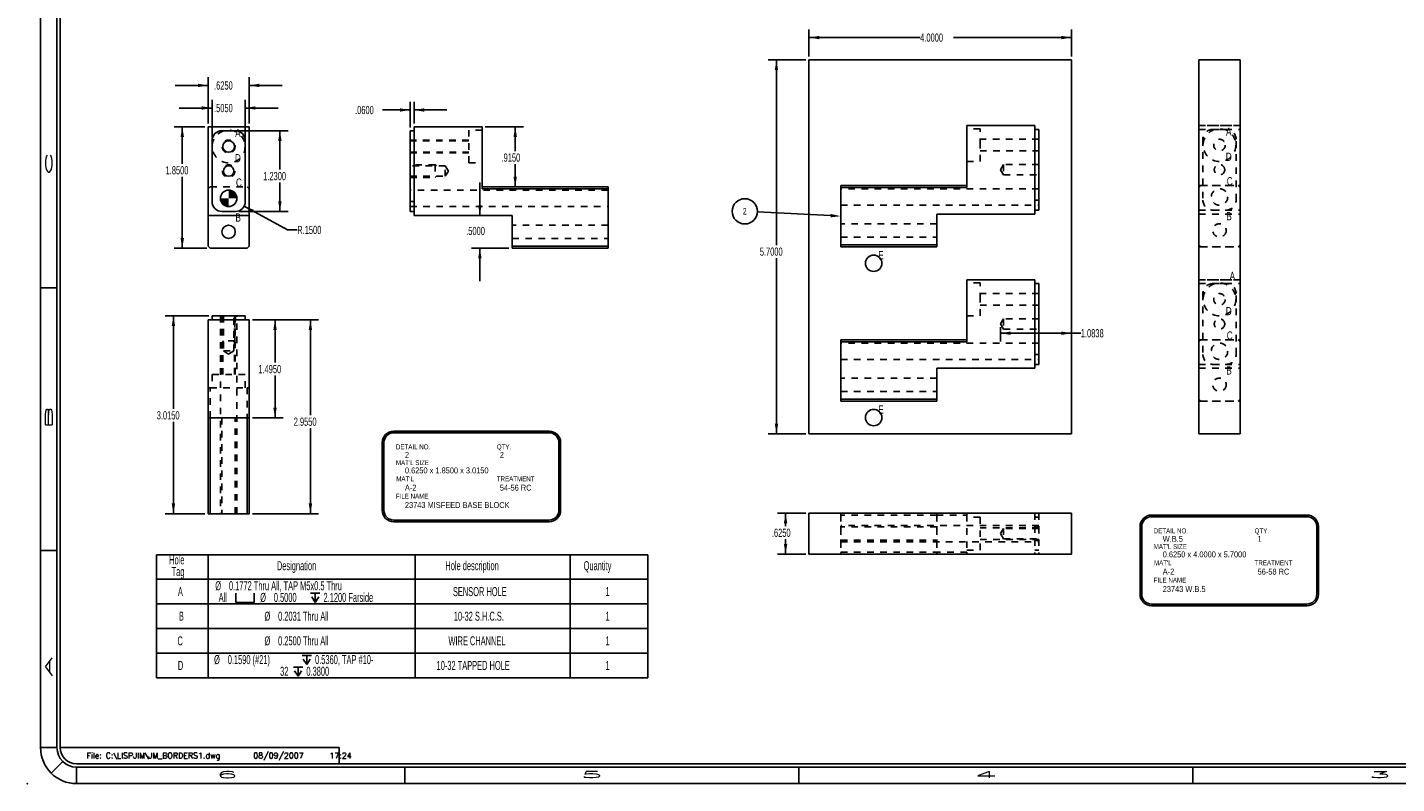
# Model space of a CAD drawing. Header units: inches. Extents: x 1802 to 2468, y -208 to -72.
# Tile 291 of 595: x 2105 to 2126, y -158 to -146. Entities that reach past the tile are written whole.
import ezdxf

# ---------------------------------------------------------------- set-up
doc = ezdxf.new("R2010")
doc.units = ezdxf.units.IN
doc.header["$LTSCALE"] = 0.5
doc.header["$MEASUREMENT"] = 0
doc.linetypes.add('HIDDEN', pattern=[0.225, 0.15, -0.075])
for name, color, linetype in [('SID-M-D', 42, 'Continuous'), ('SID-M-F', 202, 'Continuous'), ('SID-M-H', 4, 'HIDDEN'), ('SID-M-M', 233, 'Continuous'), ('SID-M-S', 105, 'Continuous')]:
    doc.layers.add(name, color=color, linetype=linetype)
doc.styles.add('DM_AUTO_PLOT_UPDATE', font='ROMANS.SHX')
doc.styles.add('R', font='ROMAND.SHX')
doc.styles.add('SLDTEXTSTYLE0', font='TXT', dxfattribs={"width": 0.595745})

# ---------------------------------------------------------------- blocks, each defined once
blk = doc.blocks.new('SW_SYMBOL_HOLE_SPOT')
at = {"layer": 'SID-M-D', "color": 0}
for p, q in [((0, 34.4), (0, 3)), ((0, 3), (63, 3)), ((63, 3), (63, 34.4))]:
    blk.add_line(p, q, dxfattribs=at)
blk = doc.blocks.new('SW_SYMBOL_HOLE_DEPTH')
at = {"layer": 'SID-M-D', "color": 0}
for p, q in [((0, 34.4), (31.5, 34.4)), ((3.9, 21.9), (15.7, 3)), ((15.7, 34.4), (15.7, 3)), ((27.6, 21.9), (15.7, 3))]:
    blk.add_line(p, q, dxfattribs=at)
blk = doc.blocks.new('*U9')
at = {"layer": 'SID-M-D'}
blk.add_point((-34.75, -0.55), dxfattribs=at)
at = {"layer": 'SID-M-S'}
for p, q in [((-34.55, 22), (-34.55, 0)), ((-34.3, 22), (-34.3, 0)), ((-34.25, 22), (-34.25, 0)), ((-34.55, 7), (-34.3, 7)), ((-34.55, 3), (-34.3, 3)), ((-34.3, 0), (-34.55, 0)), ((-34.25, 0), (-30, 0)), ((-30, 0), (-30, -0.25)), ((-34.212, -0.212), (-34.389, -0.389)), ((-34, -0.25), (0, -0.25)), ((-34, -0.3), (0, -0.3)), ((-34, -0.3), (-34, -0.55)), ((-29, -0.3), (-29, -0.55)), ((-23, -0.3), (-23, -0.55)), ((-17, -0.3), (-17, -0.55)), ((-34, -0.55), (0, -0.55))]:
    blk.add_line(p, q, dxfattribs=at)
for radius in [0.55, 0.3, 0.25]:
    blk.add_arc((-34, 0), radius, 180, 270, dxfattribs=at)
at = {"layer": 'SID-M-D', "style": 'R', "width": 4}
for s, p in [('C', (-34.374, 8.715)), ('B', (-34.374, 4.846)), ('A', (-34.374, 1.074))]:
    blk.add_text(s, height=0.1, rotation=90, dxfattribs=at).set_placement(p)
for s, p in [('6', (-31.882, -0.464)), ('5', (-26.327, -0.464)), ('4', (-20.327, -0.464)), ('3', (-14.327, -0.464))]:
    blk.add_text(s, height=0.1, dxfattribs=at).set_placement(p)

msp = doc.modelspace()

# ---------------------------------------------------------------- hatches: boundary and pattern name
at = {"layer": 'SID-M-F'}
h = msp.add_hatch(color=256, dxfattribs=at)
edge = h.paths.add_edge_path(flags=0)
edge.add_arc((2108.26265, -148.73114), 0.125, 0, 90)
edge.add_line((2108.26265, -148.60614), (2108.26265, -148.73114))
edge.add_line((2108.26265, -148.73114), (2108.38765, -148.73114))
h = msp.add_hatch(color=256, dxfattribs=at)
edge = h.paths.add_edge_path(flags=0)
edge.add_arc((2108.26265, -148.73114), 0.125, 180, 270)
edge.add_line((2108.26265, -148.85614), (2108.26265, -148.73114))
edge.add_line((2108.26265, -148.73114), (2108.13765, -148.73114))

# ---------------------------------------------------------------- linework, layer by layer
at = {"layer": 'SID-M-D'}
for p, q in [((2117.10035, -146.57024), (2117.10035, -146.15667)), ((2121.10035, -146.57024), (2121.10035, -146.15667)), ((2117.10035, -146.28167), (2118.79367, -146.28167)), ((2121.10035, -146.28167), (2119.30166, -146.28167)), ((2117.05035, -146.62024), (2116.47997, -146.62024)), ((2116.60497, -146.62024), (2116.60497, -149.44267)), ((2107.95015, -147.59114), (2107.95015, -146.88622)), ((2108.57515, -147.59114), (2108.57515, -146.88622)), ((2107.95015, -147.01122), (2107.45015, -147.01122)), ((2108.57515, -147.01122), (2109.07515, -147.01122)), ((2108.01015, -147.35502), (2107.51015, -147.35502)), ((2108.01015, -147.80114), (2108.01015, -147.23002)), ((2108.51515, -147.80114), (2108.51515, -147.23002)), ((2108.51515, -147.35502), (2109.01515, -147.35502)), ((2111.02609, -147.38528), (2110.60398, -147.38528)), ((2111.02609, -147.65114), (2111.02609, -147.26028)), ((2111.08609, -147.59114), (2111.08609, -147.26028)), ((2111.08609, -147.38528), (2111.58609, -147.38528)), ((2107.90015, -147.64114), (2107.43145, -147.64114)), ((2107.55645, -147.64114), (2107.55645, -148.20388)), ((2108.41515, -147.70114), (2109.1678, -147.70114)), ((2109.0428, -147.70114), (2109.0428, -148.29265)), ((2112.17109, -147.64114), (2112.7515, -147.64114)), ((2112.6265, -147.64114), (2112.6265, -148.01041)), ((2112.6265, -148.55614), (2112.6265, -148.20885)), ((2107.55645, -149.49114), (2107.55645, -148.40232)), ((2109.0428, -148.93114), (2109.0428, -148.49108)), ((2112.08826, -148.99114), (2112.08826, -148.49114)), ((2108.49693, -148.85279), (2109.15767, -149.21204)), ((2108.41515, -148.93114), (2109.1678, -148.93114)), ((2117.42955, -148.99485), (2116.31476, -148.93839)), ((2109.15767, -149.21204), (2109.30767, -149.21204)), ((2107.93015, -149.49114), (2107.43145, -149.49114)), ((2112.53109, -149.49114), (2111.96326, -149.49114)), ((2112.08826, -149.49114), (2112.08826, -149.99114)), ((2116.60497, -152.32024), (2116.60497, -149.6411)), ((2107.96015, -150.52019), (2107.29632, -150.52019)), ((2107.42132, -150.52019), (2107.42132, -151.93687)), ((2108.62515, -150.58019), (2109.09385, -150.58019)), ((2108.62515, -150.58019), (2109.63264, -150.58019)), ((2108.96885, -150.58019), (2108.96885, -151.23234)), ((2109.50764, -150.58019), (2109.50764, -152.03382)), ((2120.01659, -150.69524), (2120.01659, -150.91077)), ((2120.01659, -150.78577), (2121.10035, -150.78577)), ((2121.10035, -150.78577), (2121.24006, -150.78577)), ((2108.96885, -152.07519), (2108.96885, -151.43077)), ((2107.42132, -153.53519), (2107.42132, -152.13531)), ((2108.62515, -152.07519), (2109.09385, -152.07519)), ((2109.50764, -153.53519), (2109.50764, -152.23226)), ((2117.05035, -152.32024), (2116.47997, -152.32024)), ((2107.90015, -153.53519), (2107.29632, -153.53519)), ((2108.62515, -153.53519), (2109.63264, -153.53519)), ((2117.05035, -153.52629), (2116.61873, -153.52629)), ((2116.74373, -153.52629), (2116.74373, -153.72545)), ((2116.74373, -154.15129), (2116.74373, -153.92389)), ((2117.05035, -154.15129), (2116.61873, -154.15129))]:
    msp.add_line(p, q, dxfattribs=at)
at = {"layer": 'SID-M-D', "color": 0}
for p, q in [((2107.16379, -154.15921), (2107.16379, -154.53421)), ((2107.16379, -154.15921), (2107.95119, -154.15921)), ((2107.95119, -154.15921), (2107.95119, -154.53421)), ((2107.95119, -154.15921), (2111.10079, -154.15921)), ((2111.10079, -154.15921), (2111.10079, -154.53421)), ((2111.10079, -154.15921), (2113.463, -154.15921)), ((2113.463, -154.15921), (2113.463, -154.53421)), ((2113.463, -154.15921), (2114.6441, -154.15921)), ((2114.6441, -154.15921), (2114.6441, -154.53421)), ((2107.16379, -154.53421), (2107.95119, -154.53421)), ((2107.16379, -154.53421), (2107.16379, -154.90921)), ((2107.95119, -154.53421), (2111.10079, -154.53421)), ((2107.95119, -154.53421), (2107.95119, -154.90921)), ((2111.10079, -154.53421), (2113.463, -154.53421)), ((2111.10079, -154.53421), (2111.10079, -154.90921)), ((2113.463, -154.53421), (2114.6441, -154.53421)), ((2113.463, -154.53421), (2113.463, -154.90921)), ((2114.6441, -154.53421), (2114.6441, -154.90921)), ((2107.16379, -154.90921), (2107.16379, -155.28421)), ((2107.16379, -154.90921), (2107.95119, -154.90921)), ((2107.95119, -154.90921), (2107.95119, -155.28421)), ((2107.95119, -154.90921), (2111.10079, -154.90921)), ((2111.10079, -154.90921), (2111.10079, -155.28421)), ((2111.10079, -154.90921), (2113.463, -154.90921)), ((2113.463, -154.90921), (2113.463, -155.28421)), ((2113.463, -154.90921), (2114.6441, -154.90921)), ((2114.6441, -154.90921), (2114.6441, -155.28421)), ((2107.16379, -155.28421), (2107.16379, -155.65921)), ((2107.16379, -155.28421), (2107.95119, -155.28421)), ((2107.95119, -155.28421), (2107.95119, -155.65921)), ((2107.95119, -155.28421), (2111.10079, -155.28421)), ((2111.10079, -155.28421), (2111.10079, -155.65921)), ((2111.10079, -155.28421), (2113.463, -155.28421)), ((2113.463, -155.28421), (2113.463, -155.65921)), ((2113.463, -155.28421), (2114.6441, -155.28421)), ((2114.6441, -155.28421), (2114.6441, -155.65921)), ((2107.16379, -155.65921), (2107.16379, -156.03421)), ((2107.16379, -155.65921), (2107.95119, -155.65921)), ((2107.95119, -155.65921), (2107.95119, -156.03421)), ((2107.95119, -155.65921), (2111.10079, -155.65921)), ((2111.10079, -155.65921), (2111.10079, -156.03421)), ((2111.10079, -155.65921), (2113.463, -155.65921)), ((2113.463, -155.65921), (2113.463, -156.03421)), ((2113.463, -155.65921), (2114.6441, -155.65921)), ((2114.6441, -155.65921), (2114.6441, -156.03421)), ((2107.16379, -156.03421), (2107.95119, -156.03421)), ((2107.95119, -156.03421), (2111.10079, -156.03421)), ((2111.10079, -156.03421), (2113.463, -156.03421)), ((2113.463, -156.03421), (2114.6441, -156.03421))]:
    msp.add_line(p, q, dxfattribs=at)
msp.add_circle((2116.12264, -148.92866), 0.19237, dxfattribs=at)
at = {"layer": 'SID-M-D'}
for points in [[(2117.10035, -146.28167), (2117.25635, -146.30767), (2117.25635, -146.25567)], [(2121.10035, -146.28167), (2120.94435, -146.25567), (2120.94435, -146.30767)], [(2116.60497, -146.62024), (2116.57897, -146.77624), (2116.63097, -146.77624)], [(2107.95015, -147.01122), (2107.79415, -146.98522), (2107.79415, -147.03722)], [(2108.57515, -147.01122), (2108.73115, -147.03722), (2108.73115, -146.98522)], [(2108.01015, -147.35502), (2107.85415, -147.32902), (2107.85415, -147.38102)], [(2108.51515, -147.35502), (2108.67115, -147.38102), (2108.67115, -147.32902)], [(2111.02609, -147.38528), (2110.87009, -147.35928), (2110.87009, -147.41128)], [(2111.08609, -147.38528), (2111.24209, -147.41128), (2111.24209, -147.35928)], [(2107.55645, -147.64114), (2107.53045, -147.79714), (2107.58245, -147.79714)], [(2109.0428, -147.70114), (2109.0168, -147.85714), (2109.0688, -147.85714)], [(2112.6265, -147.64114), (2112.6005, -147.79714), (2112.6525, -147.79714)], [(2112.6265, -148.55614), (2112.6525, -148.40014), (2112.6005, -148.40014)], [(2108.49693, -148.85279), (2108.62156, -148.95015), (2108.6464, -148.90447)], [(2109.0428, -148.93114), (2109.0688, -148.77514), (2109.0168, -148.77514)], [(2112.08826, -148.99114), (2112.11426, -148.83514), (2112.06226, -148.83514)], [(2117.43087, -148.96888), (2117.58535, -149.00274), (2117.43087, -148.96888), (2117.42824, -149.02082)], [(2107.55645, -149.49114), (2107.58245, -149.33514), (2107.53045, -149.33514)], [(2112.08826, -149.49114), (2112.06226, -149.64714), (2112.11426, -149.64714)], [(2107.42132, -150.52019), (2107.39532, -150.67619), (2107.44732, -150.67619)], [(2108.96885, -150.58019), (2108.94285, -150.73619), (2108.99485, -150.73619)], [(2109.50764, -150.58019), (2109.48164, -150.73619), (2109.53364, -150.73619)], [(2120.01659, -150.78577), (2120.17259, -150.81177), (2120.17259, -150.75977)], [(2121.10035, -150.78577), (2120.94435, -150.75977), (2120.94435, -150.81177)], [(2108.96885, -152.07519), (2108.99485, -151.91919), (2108.94285, -151.91919)], [(2116.60497, -152.32024), (2116.63097, -152.16424), (2116.57897, -152.16424)], [(2107.42132, -153.53519), (2107.44732, -153.37919), (2107.39532, -153.37919)], [(2109.50764, -153.53519), (2109.53364, -153.37919), (2109.48164, -153.37919)], [(2116.74373, -153.52629), (2116.71773, -153.68229), (2116.76973, -153.68229)], [(2116.74373, -154.15129), (2116.76973, -153.99529), (2116.71773, -153.99529)]]:
    msp.add_solid(points, dxfattribs=at)
at = {"layer": 'SID-M-H'}
for p, q in [((2123.03924, -147.62024), (2123.66424, -147.62024)), ((2123.66424, -147.62024), (2123.03924, -147.62024)), ((2111.92109, -147.69114), (2111.92109, -148.19114)), ((2112.12109, -147.69114), (2111.92109, -147.69114)), ((2119.70535, -147.67024), (2119.50535, -147.67024)), ((2119.70535, -147.92024), (2119.70535, -147.67024)), ((2120.60035, -147.83166), (2119.70535, -147.83166)), ((2120.54035, -147.83024), (2120.60035, -147.83024)), ((2123.03924, -147.68024), (2123.66424, -147.68024)), ((2123.09924, -147.83024), (2123.09924, -148.76024)), ((2123.45424, -147.68024), (2123.24924, -147.68024)), ((2123.60424, -148.76024), (2123.60424, -147.83024)), ((2111.92109, -147.84272), (2111.02609, -147.84272)), ((2111.08609, -147.85114), (2111.02609, -147.85114)), ((2111.92109, -147.85256), (2111.02609, -147.85256)), ((2111.02609, -148.02973), (2111.92109, -148.02973)), ((2111.02609, -148.03957), (2111.92109, -148.03957)), ((2119.70535, -148.17024), (2119.70535, -147.92024)), ((2119.70535, -148.00882), (2120.60035, -148.00882)), ((2111.40609, -148.22114), (2111.02609, -148.22114)), ((2111.56209, -148.23664), (2111.02609, -148.23664)), ((2111.42934, -148.23664), (2111.40609, -148.22114)), ((2111.40609, -148.22114), (2111.40609, -148.22297)), ((2111.56209, -148.39564), (2111.56209, -148.23664)), ((2111.60986, -148.31614), (2111.56209, -148.23664)), ((2111.92109, -148.19114), (2112.12109, -148.19114)), ((2119.50535, -148.17024), (2119.70535, -148.17024)), ((2120.06435, -148.21574), (2120.01659, -148.29524)), ((2120.06435, -148.21574), (2120.06435, -148.37474)), ((2120.60035, -148.21574), (2120.06435, -148.21574)), ((2111.02609, -148.39564), (2111.56209, -148.39564)), ((2111.02609, -148.41114), (2111.40609, -148.41114)), ((2111.40609, -148.41114), (2111.42934, -148.39564)), ((2111.56209, -148.39564), (2111.60986, -148.31614)), ((2120.01659, -148.29524), (2120.06435, -148.37474)), ((2120.06435, -148.37474), (2120.60035, -148.37474)), ((2107.98015, -148.55614), (2107.95015, -148.58614)), ((2107.98015, -148.55614), (2108.54515, -148.55614)), ((2108.57515, -148.58614), (2108.54515, -148.55614)), ((2114.04109, -148.60614), (2111.02609, -148.60614)), ((2120.60035, -148.58524), (2117.58535, -148.58524)), ((2123.03924, -148.53524), (2123.66424, -148.53524)), ((2123.06924, -148.53524), (2123.03924, -148.56524)), ((2123.06924, -148.53524), (2123.63424, -148.53524)), ((2123.66424, -148.56524), (2123.63424, -148.53524)), ((2111.08609, -148.78114), (2111.02609, -148.78114)), ((2111.02609, -148.85614), (2114.04109, -148.85614)), ((2117.58535, -148.83524), (2120.60035, -148.83524)), ((2120.54035, -148.76024), (2120.60035, -148.76024)), ((2123.03924, -148.91024), (2123.66424, -148.91024)), ((2123.03924, -148.97024), (2123.66424, -148.97024)), ((2123.03924, -148.97024), (2123.66424, -148.97024)), ((2123.24924, -148.91024), (2123.45424, -148.91024)), ((2114.04109, -149.13958), (2112.58109, -149.13958)), ((2119.04535, -149.11868), (2117.58535, -149.11868)), ((2112.58109, -149.34271), (2114.04109, -149.34271)), ((2117.58535, -149.32181), (2119.04535, -149.32181)), ((2123.03924, -149.44024), (2123.06924, -149.47024)), ((2123.03924, -149.47024), (2123.66424, -149.47024)), ((2123.06924, -149.47024), (2123.63424, -149.47024)), ((2123.63424, -149.47024), (2123.66424, -149.44024)), ((2119.70535, -150.02024), (2119.50535, -150.02024)), ((2119.70535, -150.27024), (2119.70535, -150.02024)), ((2123.03924, -149.97024), (2123.66424, -149.97024)), ((2123.66424, -149.97024), (2123.03924, -149.97024)), ((2123.03924, -150.03024), (2123.66424, -150.03024)), ((2123.45424, -150.03024), (2123.24924, -150.03024)), ((2120.60035, -150.18166), (2119.70535, -150.18166)), ((2119.70535, -150.52024), (2119.70535, -150.27024)), ((2120.54035, -150.18024), (2120.60035, -150.18024)), ((2123.09924, -150.18024), (2123.09924, -151.11024)), ((2123.60424, -151.11024), (2123.60424, -150.18024)), ((2108.13765, -150.52019), (2108.13765, -153.53519)), ((2108.16015, -150.58019), (2108.16015, -150.52019)), ((2108.16423, -150.52019), (2108.16423, -151.41519)), ((2108.16765, -150.52019), (2108.16765, -150.90019)), ((2108.17407, -150.52019), (2108.17407, -151.41519)), ((2108.18315, -150.52019), (2108.18315, -151.05619)), ((2108.34215, -151.05619), (2108.34215, -150.52019)), ((2108.35123, -151.41519), (2108.35123, -150.52019)), ((2108.35765, -150.90019), (2108.35765, -150.52019)), ((2108.36108, -151.41519), (2108.36108, -150.52019)), ((2108.36515, -150.58019), (2108.36515, -150.52019)), ((2108.38765, -153.53519), (2108.38765, -150.52019)), ((2119.50535, -150.52024), (2119.70535, -150.52024)), ((2119.70535, -150.35882), (2120.60035, -150.35882)), ((2120.06435, -150.56574), (2120.01659, -150.64524)), ((2120.01659, -150.64524), (2120.06435, -150.72474)), ((2120.06435, -150.56574), (2120.06435, -150.72474)), ((2120.60035, -150.56574), (2120.06435, -150.56574)), ((2120.06435, -150.72474), (2120.60035, -150.72474)), ((2108.16765, -150.90019), (2108.18315, -150.92344)), ((2108.34215, -150.92344), (2108.35765, -150.90019)), ((2108.35765, -150.90019), (2108.35583, -150.90019)), ((2120.60035, -150.93524), (2117.58535, -150.93524)), ((2123.03924, -150.88524), (2123.66424, -150.88524)), ((2123.06924, -150.88524), (2123.03924, -150.91524)), ((2123.06924, -150.88524), (2123.63424, -150.88524)), ((2123.66424, -150.91524), (2123.63424, -150.88524)), ((2108.18315, -151.05619), (2108.34215, -151.05619)), ((2108.18315, -151.05619), (2108.26265, -151.10396)), ((2108.26265, -151.10396), (2108.34215, -151.05619)), ((2120.54035, -151.11024), (2120.60035, -151.11024)), ((2117.58535, -151.18524), (2120.60035, -151.18524)), ((2123.03924, -151.26024), (2123.66424, -151.26024)), ((2123.03924, -151.32024), (2123.66424, -151.32024)), ((2123.03924, -151.32024), (2123.66424, -151.32024)), ((2123.24924, -151.26024), (2123.45424, -151.26024)), ((2108.51265, -151.41519), (2108.01265, -151.41519)), ((2108.01265, -151.41519), (2108.01265, -151.61519)), ((2108.51265, -151.61519), (2108.51265, -151.41519)), ((2119.04535, -151.46868), (2117.58535, -151.46868)), ((2107.98015, -151.61519), (2107.95015, -151.61519)), ((2107.98015, -151.61519), (2108.54515, -151.61519)), ((2107.98015, -152.07519), (2107.98015, -151.61519)), ((2108.57515, -151.61519), (2108.54515, -151.61519)), ((2108.54515, -151.61519), (2108.54515, -152.07519)), ((2117.58535, -151.67181), (2119.04535, -151.67181)), ((2123.03924, -151.79024), (2123.06924, -151.82024)), ((2123.63424, -151.82024), (2123.66424, -151.79024)), ((2123.03924, -151.82024), (2123.66424, -151.82024)), ((2123.06924, -151.82024), (2123.63424, -151.82024)), ((2108.16109, -152.07519), (2108.16109, -153.53519)), ((2108.36422, -153.53519), (2108.36422, -152.07519)), ((2117.58535, -153.52629), (2117.58535, -154.15129)), ((2117.58535, -153.55629), (2117.58535, -154.12129)), ((2119.04535, -153.55629), (2117.58535, -153.55629)), ((2119.04535, -153.52629), (2119.04535, -154.15129)), ((2119.04535, -153.55629), (2119.04535, -154.12129)), ((2119.04535, -153.55629), (2119.50535, -153.55629)), ((2119.50535, -153.55629), (2119.50535, -153.52629)), ((2119.50535, -153.55629), (2119.50535, -154.12129)), ((2119.50535, -153.55629), (2119.50535, -154.12129)), ((2119.70535, -153.58879), (2119.50535, -153.58879)), ((2119.70535, -154.08879), (2119.70535, -153.58879)), ((2120.54035, -153.52629), (2120.54035, -154.15129)), ((2120.54035, -153.52629), (2120.54035, -154.15129)), ((2120.54035, -153.58629), (2120.60035, -153.58629)), ((2120.60035, -153.52629), (2120.60035, -154.15129)), ((2120.60035, -153.71379), (2117.58535, -153.71379)), ((2119.04535, -153.73723), (2117.58535, -153.73723)), ((2120.60035, -153.75021), (2119.70535, -153.75021)), ((2120.06435, -153.75929), (2120.01659, -153.83879)), ((2120.01659, -153.83879), (2120.06435, -153.91829)), ((2120.06435, -153.75929), (2120.06435, -153.91829)), ((2120.60035, -153.75929), (2120.06435, -153.75929)), ((2120.54035, -153.73629), (2120.60035, -153.73629)), ((2120.54035, -153.73629), (2120.60035, -153.73629)), ((2120.60035, -153.73629), (2120.60035, -153.94129)), ((2117.58535, -153.94036), (2119.04535, -153.94036)), ((2117.58535, -153.96379), (2120.60035, -153.96379)), ((2119.50535, -154.08879), (2119.70535, -154.08879)), ((2119.70535, -153.92737), (2120.60035, -153.92737)), ((2120.06435, -153.91829), (2120.60035, -153.91829)), ((2120.54035, -153.94129), (2120.60035, -153.94129)), ((2120.54035, -153.94129), (2120.60035, -153.94129)), ((2120.54035, -154.09129), (2120.60035, -154.09129)), ((2117.58535, -154.12129), (2119.04535, -154.12129)), ((2119.50535, -154.12129), (2119.04535, -154.12129)), ((2119.50535, -154.15129), (2119.50535, -154.12129))]:
    msp.add_line(p, q, dxfattribs=at)
for centre, radius in [((2108.26265, -147.94114), 0.25), ((2123.35174, -147.92024), 0.25), ((2123.35174, -147.92024), 0.08858), ((2108.26265, -147.94114), 0.09843), ((2108.26265, -148.31614), 0.095), ((2123.35174, -148.29524), 0.0795), ((2123.35174, -148.71024), 0.125), ((2123.35174, -149.22024), 0.10156), ((2123.35174, -150.27024), 0.25), ((2123.35174, -150.27024), 0.08858), ((2123.35174, -150.64524), 0.0795), ((2123.35174, -151.06024), 0.125), ((2123.35174, -151.57024), 0.10156)]:
    msp.add_circle(centre, radius, dxfattribs=at)
for centre, start, end in [((2123.24924, -147.83024), 90, 180), ((2123.45424, -147.83024), 0, 90), ((2123.24924, -148.76024), 180, 270), ((2123.45424, -148.76024), 270, 0), ((2123.24924, -150.18024), 90, 180), ((2123.45424, -150.18024), 0, 90), ((2123.24924, -151.11024), 180, 270), ((2123.45424, -151.11024), 270, 0)]:
    msp.add_arc(centre, 0.15, start, end, dxfattribs=at)
for points, knots in [([(2111.40608, -148.22297), (2111.40609, -148.22837), (2111.40609, -148.23715), (2111.40609, -148.24897), (2111.40609, -148.26336), (2111.40609, -148.27979), (2111.40609, -148.29761), (2111.40609, -148.31614), (2111.40609, -148.33468), (2111.40609, -148.3525), (2111.40609, -148.36892), (2111.40609, -148.38332), (2111.40609, -148.39513), (2111.40609, -148.40391), (2111.40609, -148.40932), (2111.40609, -148.41114), (2111.40609, -148.41079), (2111.40609, -148.41114)], [0, 0, 0, 0, 0.066666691, 0.133333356, 0.200000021, 0.266666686, 0.333333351, 0.400000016, 0.466666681, 0.533333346, 0.60000001, 0.666666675, 0.73333334, 0.800000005, 0.86666667, 0.933333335, 1, 1, 1, 1]), ([(2108.35582, -150.90019), (2108.35042, -150.90019), (2108.34164, -150.90019), (2108.32983, -150.90019), (2108.31543, -150.90019), (2108.29901, -150.90019), (2108.28118, -150.90019), (2108.26265, -150.90019), (2108.24412, -150.90019), (2108.2263, -150.90019), (2108.20987, -150.90019), (2108.19548, -150.90019), (2108.18366, -150.90019), (2108.17488, -150.90019), (2108.16948, -150.90019), (2108.16765, -150.90019), (2108.168, -150.90019), (2108.16765, -150.90019)], [0, 0, 0, 0, 0.0666606, 0.1333277, 0.1999948, 0.2666619, 0.333329, 0.3999961, 0.4666632, 0.5333303, 0.5999974, 0.6666645, 0.7333316, 0.7999987, 0.8666658, 0.9333329, 1, 1, 1, 1])]:
    msp.add_open_spline(points, degree=3, knots=knots, dxfattribs=at)
at = {"layer": 'SID-M-M'}
for p, q in [((2110.77702, -152.27706), (2113.14301, -152.27706)), ((2110.77702, -152.30206), (2113.14301, -152.30206)), ((2110.60202, -152.45206), (2110.60202, -153.48258)), ((2110.62702, -152.45206), (2110.62702, -153.48258)), ((2113.29301, -152.45206), (2113.29301, -153.48258)), ((2113.31801, -152.45206), (2113.31801, -153.48258)), ((2110.77702, -153.63258), (2113.14301, -153.63258)), ((2110.77702, -153.65758), (2113.14301, -153.65758)), ((2122.31728, -153.55617), (2124.68327, -153.55617)), ((2122.31728, -153.58117), (2124.68327, -153.58117)), ((2122.14228, -153.73117), (2122.14228, -154.76169)), ((2122.16728, -153.73117), (2122.16728, -154.76169)), ((2124.83327, -153.73117), (2124.83327, -154.76169)), ((2124.85827, -153.73117), (2124.85827, -154.76169)), ((2122.31728, -154.91169), (2124.68327, -154.91169)), ((2122.31728, -154.93669), (2124.68327, -154.93669))]:
    msp.add_line(p, q, dxfattribs=at)
for centre in [(2118.08535, -149.72024), (2118.08535, -152.07024)]:
    msp.add_circle(centre, 0.125, dxfattribs=at)
for centre, radius, start, end in [((2110.77702, -152.45206), 0.175, 90, 180), ((2110.77702, -152.45206), 0.15, 90, 180), ((2113.14301, -152.45206), 0.175, 0, 90), ((2113.14301, -152.45206), 0.15, 0, 90), ((2110.77702, -153.48258), 0.175, 180, 270), ((2110.77702, -153.48258), 0.15, 180, 270), ((2113.14301, -153.48258), 0.15, 270, 0), ((2113.14301, -153.48258), 0.175, 270, 0), ((2122.31728, -153.73117), 0.175, 90, 180), ((2122.31728, -153.73117), 0.15, 90, 180), ((2124.68327, -153.73117), 0.175, 0, 90), ((2124.68327, -153.73117), 0.15, 0, 90), ((2122.31728, -154.76169), 0.175, 180, 270), ((2122.31728, -154.76169), 0.15, 180, 270), ((2124.68327, -154.76169), 0.15, 270, 0), ((2124.68327, -154.76169), 0.175, 270, 0)]:
    msp.add_arc(centre, radius, start, end, dxfattribs=at)
at = {"layer": 'SID-M-S'}
for p, q in [((2117.10035, -146.62024), (2117.10035, -152.32024)), ((2121.10035, -146.62024), (2117.10035, -146.62024)), ((2121.10035, -152.32024), (2121.10035, -146.62024)), ((2123.03924, -152.32024), (2123.03924, -146.62024)), ((2123.03924, -146.62024), (2123.66424, -146.62024)), ((2123.66424, -152.32024), (2123.66424, -146.62024)), ((2120.54035, -147.62024), (2119.50535, -147.62024)), ((2119.50535, -147.62024), (2119.50535, -148.53524)), ((2119.50535, -147.62024), (2119.50535, -148.56524)), ((2120.54035, -147.62024), (2119.50535, -147.62024)), ((2120.54035, -147.68024), (2120.54035, -147.62024)), ((2120.54035, -147.62024), (2120.54035, -148.97024)), ((2107.95015, -147.64114), (2107.95015, -148.99114)), ((2108.57515, -147.64114), (2107.95015, -147.64114)), ((2108.36515, -147.70114), (2108.16015, -147.70114)), ((2108.57515, -148.99114), (2108.57515, -147.64114)), ((2111.08609, -147.70114), (2111.02609, -147.70114)), ((2111.02609, -147.85114), (2111.02609, -147.70114)), ((2111.08609, -148.99114), (2111.08609, -147.64114)), ((2111.08609, -147.64114), (2112.12109, -147.64114)), ((2112.12109, -147.64114), (2112.12109, -148.58614)), ((2120.60035, -147.68024), (2120.54035, -147.68024)), ((2120.54035, -147.83024), (2120.60035, -147.83024)), ((2120.60035, -148.91024), (2120.60035, -147.68024)), ((2108.01015, -147.85114), (2108.01015, -148.78114)), ((2108.51515, -148.78114), (2108.51515, -147.85114)), ((2111.08609, -147.85114), (2111.02609, -147.85114)), ((2111.02609, -148.78114), (2111.02609, -147.85114)), ((2112.12109, -148.55614), (2114.04109, -148.55614)), ((2114.04109, -148.58614), (2112.12109, -148.58614)), ((2114.04109, -148.55614), (2114.04109, -148.58614)), ((2114.04109, -148.58614), (2114.04109, -149.46114)), ((2117.58535, -148.53524), (2117.58535, -149.47024)), ((2119.50535, -148.53524), (2117.58535, -148.53524)), ((2119.50535, -148.56524), (2117.58535, -148.56524)), ((2117.58535, -148.56524), (2117.58535, -149.44024)), ((2111.08609, -148.78114), (2111.02609, -148.78114)), ((2111.02609, -148.93114), (2111.02609, -148.78114)), ((2120.54035, -148.76024), (2120.60035, -148.76024)), ((2107.95015, -148.99114), (2108.57515, -148.99114)), ((2107.95015, -149.46114), (2107.95015, -148.99114)), ((2108.16015, -148.93114), (2108.36515, -148.93114)), ((2108.57515, -149.46114), (2108.57515, -148.99114)), ((2111.08609, -148.93114), (2111.02609, -148.93114)), ((2112.58109, -148.99114), (2111.08609, -148.99114)), ((2112.58109, -149.46114), (2112.58109, -148.99114)), ((2119.04535, -148.97024), (2120.54035, -148.97024)), ((2119.04535, -149.47024), (2119.04535, -148.97024)), ((2119.04535, -148.97024), (2120.54035, -148.97024)), ((2119.04535, -149.44024), (2119.04535, -148.97024)), ((2120.54035, -148.97024), (2120.54035, -148.91024)), ((2120.54035, -148.91024), (2120.60035, -148.91024)), ((2107.95015, -149.46114), (2107.98015, -149.49114)), ((2107.98015, -149.49114), (2108.54515, -149.49114)), ((2108.54515, -149.49114), (2108.57515, -149.46114)), ((2112.58109, -149.46114), (2114.04109, -149.46114)), ((2112.58109, -149.49114), (2112.58109, -149.46114)), ((2114.04109, -149.49114), (2112.58109, -149.49114)), ((2114.04109, -149.46114), (2114.04109, -149.49114)), ((2117.58535, -149.44024), (2119.04535, -149.44024)), ((2117.58535, -149.47024), (2119.04535, -149.47024)), ((2120.54035, -149.97024), (2119.50535, -149.97024)), ((2119.50535, -149.97024), (2119.50535, -150.88524)), ((2119.50535, -149.97024), (2119.50535, -150.91524)), ((2120.54035, -149.97024), (2119.50535, -149.97024)), ((2120.54035, -150.03024), (2120.54035, -149.97024)), ((2120.54035, -149.97024), (2120.54035, -151.32024)), ((2120.60035, -150.03024), (2120.54035, -150.03024)), ((2120.60035, -151.26024), (2120.60035, -150.03024)), ((2120.54035, -150.18024), (2120.60035, -150.18024)), ((2108.01015, -150.58019), (2108.01015, -150.52019)), ((2108.01015, -150.52019), (2108.16015, -150.52019)), ((2108.16015, -150.58019), (2108.16015, -150.52019)), ((2108.16015, -150.52019), (2108.36515, -150.52019)), ((2108.36515, -150.58019), (2108.36515, -150.52019)), ((2108.36515, -150.52019), (2108.51515, -150.52019)), ((2108.51515, -150.58019), (2108.51515, -150.52019)), ((2107.95015, -150.58019), (2108.57515, -150.58019)), ((2107.95015, -152.07519), (2107.95015, -150.58019)), ((2108.57515, -152.07519), (2108.57515, -150.58019)), ((2117.58535, -150.88524), (2117.58535, -151.82024)), ((2119.50535, -150.88524), (2117.58535, -150.88524)), ((2119.50535, -150.91524), (2117.58535, -150.91524)), ((2117.58535, -150.91524), (2117.58535, -151.79024)), ((2120.54035, -151.11024), (2120.60035, -151.11024)), ((2119.04535, -151.82024), (2119.04535, -151.32024)), ((2119.04535, -151.32024), (2120.54035, -151.32024)), ((2119.04535, -151.32024), (2120.54035, -151.32024)), ((2119.04535, -151.79024), (2119.04535, -151.32024)), ((2120.54035, -151.26024), (2120.60035, -151.26024)), ((2120.54035, -151.32024), (2120.54035, -151.26024)), ((2117.58535, -151.79024), (2119.04535, -151.79024)), ((2117.58535, -151.82024), (2119.04535, -151.82024)), ((2107.95015, -153.53519), (2107.95015, -152.07519)), ((2107.95015, -152.07519), (2107.98015, -152.07519)), ((2107.98015, -152.07519), (2107.98015, -153.53519)), ((2107.98015, -152.07519), (2108.54515, -152.07519)), ((2108.54515, -153.53519), (2108.54515, -152.07519)), ((2108.54515, -152.07519), (2108.57515, -152.07519)), ((2108.57515, -152.07519), (2108.57515, -153.53519)), ((2117.10035, -152.32024), (2121.10035, -152.32024)), ((2123.03924, -152.32024), (2123.66424, -152.32024)), ((2107.98015, -153.53519), (2107.95015, -153.53519)), ((2107.98015, -153.53519), (2108.54515, -153.53519)), ((2108.57515, -153.53519), (2108.54515, -153.53519)), ((2117.10035, -153.52629), (2117.10035, -154.15129)), ((2117.10035, -153.52629), (2121.10035, -153.52629)), ((2121.10035, -153.52629), (2121.10035, -154.15129)), ((2117.10035, -154.15129), (2121.10035, -154.15129))]:
    msp.add_line(p, q, dxfattribs=at)
for centre, radius in [((2108.26265, -147.94114), 0.08858), ((2108.26265, -148.31614), 0.0795), ((2108.26265, -148.73114), 0.125), ((2108.26265, -149.24114), 0.10156)]:
    msp.add_circle(centre, radius, dxfattribs=at)
at = {"layer": 'SID-M-S', "color": 0, "linetype": 'Continuous', "lineweight": 18}
msp.add_circle((2108.26265, -148.73114), 0.125, dxfattribs=at)
at = {"layer": 'SID-M-S'}
for centre, start, end in [((2108.16015, -147.85114), 90, 180), ((2108.36515, -147.85114), 0, 90), ((2108.16015, -148.78114), 180, 270), ((2108.36515, -148.78114), 270, 0)]:
    msp.add_arc(centre, 0.15, start, end, dxfattribs=at)

# ---------------------------------------------------------------- block references
at = {"layer": 'SID-M-D'}
msp.add_blockref('*U9', (2139.94756, -157.09685), dxfattribs=at)
at = {"layer": 'SID-M-D', "color": 0, "xscale": 0.004470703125, "yscale": 0.004470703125, "zscale": 0.004470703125}
for name, p in [('SW_SYMBOL_HOLE_SPOT', (2108.37074, -154.90017)), ('SW_SYMBOL_HOLE_DEPTH', (2109.51042, -154.90017)), ('SW_SYMBOL_HOLE_DEPTH', (2109.3818, -155.84699)), ('SW_SYMBOL_HOLE_DEPTH', (2109.24938, -156.02517))]:
    msp.add_blockref(name, p, dxfattribs=at)

# ---------------------------------------------------------------- texts
at = {"layer": 'SID-M-D', "style": 'SLDTEXTSTYLE0', "width": 0.75}
for s, height, p in [('A', 0.125, (2108.36135, -147.7982)), ('A', 0.125, (2123.45044, -147.7773)), ('D', 0.125, (2123.44733, -148.16083)), ('D', 0.125, (2108.35825, -148.18174)), ('C', 0.125, (2108.37381, -148.55398)), ('C', 0.125, (2123.4629, -148.53308)), ('B', 0.125, (2108.36579, -149.086)), ('B', 0.125, (2123.45488, -149.0651)), ('E', 0.125, (2118.15376, -149.66054)), ('A', 0.125, (2123.50565, -149.97562)), ('D', 0.125, (2123.44733, -150.51083)), ('C', 0.125, (2123.4629, -150.88308)), ('B', 0.125, (2123.45488, -151.4151)), ('E', 0.125, (2118.15376, -152.01054)), ('DETAIL NO.', 0.075, (2110.8099, -152.55485)), ('2', 0.09, (2110.94684, -152.68413)), ('QTY.', 0.075, (2112.34614, -152.55485)), ('2', 0.09, (2112.39187, -152.68413)), ("MAT'L SIZE", 0.075, (2110.8099, -152.79496)), ('0.6250 x 1.8500 x 3.0150', 0.09, (2110.94684, -152.92094)), ("MAT'L", 0.075, (2110.81453, -153.04113)), ('TREATMENT', 0.075, (2112.34614, -153.04113)), ('FILE NAME', 0.075, (2110.8086, -153.30526)), ('A-2', 0.09, (2110.94684, -153.18217)), ('54-56 RC', 0.09, (2112.39187, -153.18325)), ('23743 MISFEED BASE BLOCK', 0.09, (2110.94684, -153.44828)), ('DETAIL NO.', 0.075, (2122.35016, -153.83396)), ('W.B.5', 0.09, (2122.4871, -153.96324)), ('QTY.', 0.075, (2123.8864, -153.83396)), ('1', 0.09, (2123.93213, -153.96324)), ("MAT'L SIZE", 0.075, (2122.35016, -154.07407)), ("MAT'L", 0.075, (2122.35479, -154.32024)), ('0.6250 x 4.0000 x 5.7000', 0.09, (2122.4871, -154.20005)), ('TREATMENT', 0.075, (2123.8864, -154.32024)), ('A-2', 0.09, (2122.4871, -154.46129)), ('56-58 RC', 0.09, (2123.93213, -154.46236)), ('FILE NAME', 0.075, (2122.34887, -154.58437)), ('23743 W.B.5', 0.09, (2122.4871, -154.72739))]:
    msp.add_text(s, height=height, dxfattribs=at).set_placement(p)
at = {"layer": 'SID-M-D', "char_height": 0.125, "attachment_point": 1, "style": 'SLDTEXTSTYLE0'}
for s, insert in [('4.0000', (2118.79367, -146.21975)), ('.6250', (2108.04032, -146.94931)), ('.5050', (2108.04032, -147.2931)), ('.0600', (2110.18836, -147.32336)), ('1.8500', (2107.30246, -148.24118)), ('.9150', (2112.41868, -148.04772)), ('1.2300', (2108.7888, -148.32995)), ('R.1500', (2109.30767, -149.15013)), ('.5000', (2111.88045, -149.16553)), ('5.7000', (2116.35098, -149.47997)), ('1.0838', (2121.24006, -150.72385)), ('1.4950', (2108.71486, -151.26964)), ('3.0150', (2107.16732, -151.97418)), ('2.9550', (2109.25364, -152.07113)), ('.6250', (2116.53592, -153.76275))]:
    msp.add_mtext(s, dxfattribs=dict(at, insert=insert))
at = {"layer": 'SID-M-D', "color": 0, "style": 'SLDTEXTSTYLE0'}
for s, insert, char_height, attachment_point in [('2', (2116.12163, -148.87756), 0.1, 2), ('Hole', (2107.35644, -154.16908), 0.137795, 1), ('Designation', (2108.99768, -154.25817), 0.1377953, 1), ('Hole description', (2111.56325, -154.25817), 0.1377953, 1), ('Quantity', (2113.66906, -154.25817), 0.137795, 1), ('Tag', (2107.39376, -154.34726), 0.137795, 1), ('A', (2107.48955, -154.65256), 0.1378, 1), ('%%c', (2108.05925, -154.56347), 0.137795, 1), ('0.1772 Thru All, TAP M5x0.5 Thru', (2108.26706, -154.56347), 0.1377953, 1), ('SENSOR HOLE', (2111.67789, -154.65256), 0.1377953, 1), ('1', (2114.00264, -154.65256), 0.1378, 1), ('All', (2108.11046, -154.74165), 0.137795, 1), ('%%c', (2108.74262, -154.74165), 0.137795, 1), ('0.5000', (2108.95043, -154.74165), 0.137795, 1), ('2.1200 Farside', (2109.70729, -154.74165), 0.1377953, 1), ('B', (2107.50476, -155.02756), 0.1378, 1), ('%%c', (2108.80784, -155.02756), 0.137795, 1), ('0.2031 Thru All', (2109.01565, -155.02756), 0.1377953, 1), ('10-32 S.H.C.S.', (2111.69158, -155.02756), 0.1377953, 1), ('1', (2114.00264, -155.02756), 0.1378, 1), ('C', (2107.48285, -155.40256), 0.1378, 1), ('%%c', (2108.80784, -155.40256), 0.137795, 1), ('0.2500 Thru All', (2109.01565, -155.40256), 0.1377953, 1), ('WIRE CHANNEL', (2111.60947, -155.40256), 0.1377953, 1), ('1', (2114.00264, -155.40256), 0.1378, 1), ('%%c', (2108.04081, -155.68847), 0.137795, 1), ('0.1590 (#21)', (2108.24862, -155.68847), 0.1377953, 1), ('0.5360, TAP #10-', (2109.57867, -155.68847), 0.1377953, 1), ('D', (2107.48916, -155.77756), 0.1378, 1), ('32', (2109.04574, -155.86665), 0.137795, 1), ('0.3800', (2109.44625, -155.86665), 0.137795, 1), ('10-32 TAPPED HOLE', (2111.42919, -155.77756), 0.1377953, 1), ('1', (2114.00264, -155.77756), 0.1378, 1)]:
    msp.add_mtext(s, dxfattribs=dict(at, insert=insert, char_height=char_height, attachment_point=attachment_point))
at = {"layer": 'SID-M-S', "style": 'DM_AUTO_PLOT_UPDATE'}
msp.add_text('File: C:\\LISPJIM\\JM_BORDERS1.dwg     08/09/2007     17:24', height=0.0876843, dxfattribs=at).set_placement((2106.09757, -157.26305))

doc.saveas('drawing.dxf')
